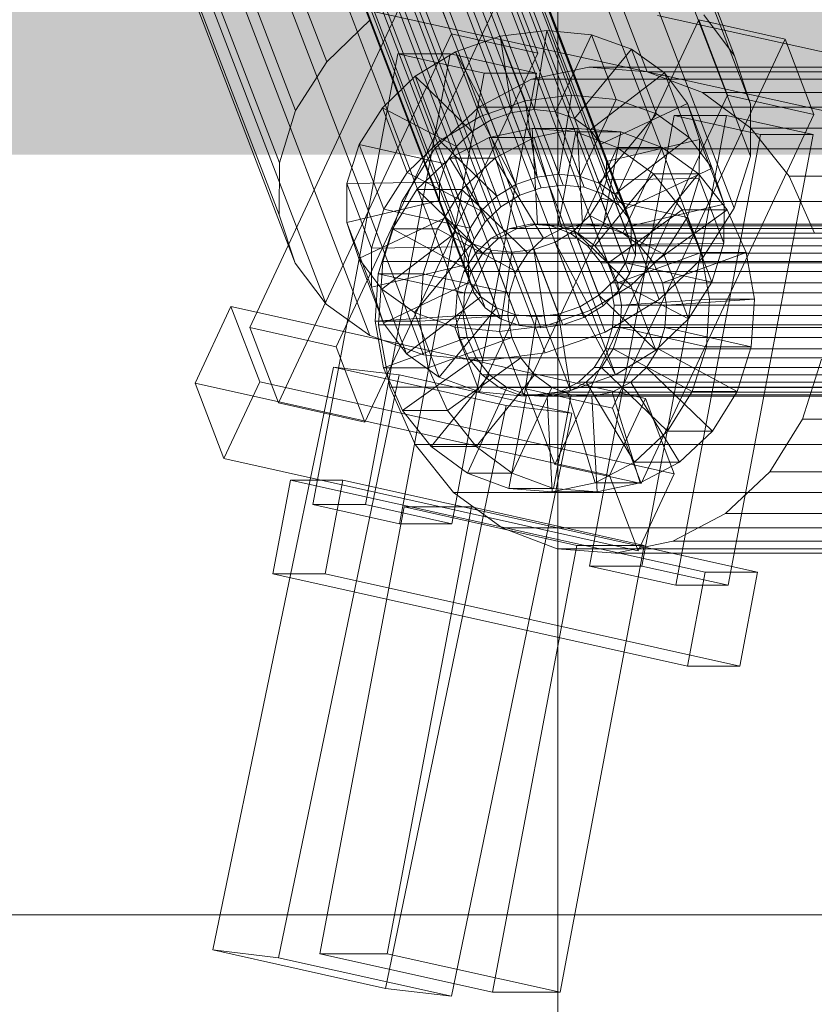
# Model space of a CAD drawing. Header units: millimetres. Extents: x -4738 to 65662, y -68080 to 6847.
# Tile 946 of 1056: x 26874 to 26957, y 616 to 719. Entities that reach past the tile are written whole.
import ezdxf

# ---------------------------------------------------------------- set-up
doc = ezdxf.new("R2010")
doc.units = ezdxf.units.MM
for name, color, linetype, lineweight in [('COTAS_P', 1, 'Continuous', 0), ('lateral_bajante_movil', 7, 'Continuous', 0), ('lateral_C10', 7, 'Continuous', 0)]:
    doc.layers.add(name, color=color, linetype=linetype, lineweight=lineweight)
doc.dimstyles.new('R19_100', dxfattribs={"dimtxt": 250, "dimasz": 150, "dimexe": 150, "dimexo": 80, "dimgap": 100, "dimtad": 1, "dimtih": 1, "dimtoh": 1, "dimdsep": 46, "dimcen": 0.09, "dimadec": 0, "dimazin": 0, "dimtfac": 1, "dimtdec": 4, "dimtofl": 0, "dimtmove": 0, "dimatfit": 3, "dimfxl": 1, "dimtolj": 1, "dimtzin": 0, "dimarcsym": 0})

# ---------------------------------------------------------------- blocks, each defined once
blk = doc.blocks.new('DIM_R31_9')
at = {"layer": 'COTAS_P'}
for p, q in [((26750.07, 1241), (27150.07, 1241)), ((27150.07, 1241), (27105.07, 1091)), ((27150.07, 0), (27150.07, 1241)), ((27150.07, 1241), (27195.07, 1091)), ((27150.07, 0), (27105.07, 150)), ((27150.07, 0), (27195.07, 150)), ((26750.07, 0), (27150.07, 0))]:
    blk.add_line(p, q, dxfattribs=at)
blk.add_text('1241 P', height=250, rotation=90, dxfattribs=at).set_placement((27050.07, 620.5))
blk = doc.blocks.new('DIM_R31_31')
at = {"layer": 'COTAS_P'}
for p, q in [((26795.07, 1320), (27495.07, 1320)), ((27495.07, 1320), (27450.07, 1170)), ((27495.07, 0), (27495.07, 1320)), ((27495.07, 1320), (27540.07, 1170)), ((27495.07, 0), (27450.07, 150)), ((27495.07, 0), (27540.07, 150)), ((26795.07, 0), (27495.07, 0))]:
    blk.add_line(p, q, dxfattribs=at)
blk.add_text('1320 P', height=250, rotation=90, dxfattribs=at).set_placement((27395.07, 660))

msp = doc.modelspace()

# ---------------------------------------------------------------- linework, layer by layer
at = {"layer": 'lateral_bajante_movil'}
msp.add_line((26930.067, 1096.179), (26930.067, 225), dxfattribs=at)
at = {"layer": 'lateral_C10'}
for p, q in [((26055.345, 908.204), (26939.398, 713.221)), ((26928.338, 701.111), (26872.213, 847.821)), ((26930.632, 701.397), (26874.508, 848.107)), ((26932.847, 701.176), (26876.723, 847.887)), ((26926.12, 700.337), (26869.996, 847.047)), ((26934.832, 700.463), (26878.707, 847.173)), ((26924.13, 699.128), (26868.006, 845.838)), ((26936.45, 699.306), (26880.326, 846.017)), ((26922.504, 697.566), (26866.38, 844.277)), ((26937.593, 697.785), (26881.468, 844.496)), ((26938.181, 696.003), (26882.057, 842.713)), ((26865.228, 842.469), (26921.352, 695.759)), ((26905.95, 714.266), (26857.567, 840.741)), ((26920.753, 693.828), (26864.629, 840.539)), ((26938.176, 694.081), (26882.052, 840.791)), ((26948.534, 714.883), (26900.151, 841.358)), ((26920.748, 691.906), (26864.623, 838.617)), ((26937.577, 692.15), (26881.453, 838.861)), ((26921.336, 690.124), (26865.212, 836.834)), ((26936.425, 690.343), (26880.301, 837.053)), ((26854.316, 835.639), (26902.699, 709.165)), ((26934.799, 688.781), (26878.674, 835.492)), ((26950.195, 709.853), (26901.812, 836.328)), ((26922.479, 688.603), (26866.355, 835.313)), ((26924.098, 687.446), (26867.973, 834.156)), ((26926.082, 686.733), (26869.958, 833.443)), ((26930.591, 686.798), (26874.467, 833.509)), ((26932.809, 687.572), (26876.685, 834.283)), ((26928.297, 686.512), (26872.172, 833.222)), ((26950.18, 704.429), (26901.797, 830.903)), ((26901.008, 703.716), (26852.625, 830.191)), ((26948.489, 698.98), (26900.106, 825.455)), ((26900.993, 698.292), (26852.61, 824.766)), ((26945.238, 693.879), (26896.855, 820.353)), ((26902.654, 693.262), (26854.271, 819.736)), ((26940.648, 689.472), (26892.265, 815.947)), ((26905.879, 688.968), (26857.496, 815.443)), ((26910.447, 685.704), (26862.064, 812.178)), ((26935.033, 686.06), (26886.65, 812.535)), ((26916.047, 683.692), (26867.664, 810.166)), ((26928.774, 683.876), (26880.391, 810.351)), ((26922.298, 683.068), (26873.915, 809.543)), ((26939.398, 713.221), (26913.594, 780.674)), ((26915.954, 725.051), (26897.914, 686.536)), ((26918.965, 717.182), (26915.954, 725.051)), ((26906.928, 684.531), (26924.968, 723.047)), ((26924.968, 723.047), (26927.979, 715.177)), ((26910.539, 718.673), (26905.95, 714.266)), ((26944.799, 718.636), (26926.758, 680.121)), ((27806.234, 528.157), (26940.497, 719.101)), ((26947.809, 710.766), (26944.799, 718.636)), ((26944.799, 718.636), (26953.813, 716.631)), ((26948.534, 714.883), (26945.309, 719.177)), ((26900.924, 678.667), (26918.965, 717.182)), ((26927.979, 715.177), (26918.965, 717.182)), ((26924.075, 716.932), (26928.919, 717.536)), ((26928.919, 717.536), (26927.622, 709.266)), ((26931.5, 710.791), (26928.919, 717.536)), ((26928.919, 717.536), (26933.595, 717.07)), ((26919.393, 715.298), (26924.075, 716.932)), ((26924.075, 716.932), (26925.327, 708.98)), ((26926.656, 710.186), (26924.075, 716.932)), ((26933.595, 717.07), (26929.837, 709.046)), ((26936.176, 710.324), (26933.595, 717.07)), ((26933.595, 717.07), (26937.784, 715.564)), ((26935.772, 678.116), (26953.813, 716.631)), ((26953.813, 716.631), (26956.823, 708.762)), ((26927.979, 715.177), (26909.938, 676.662)), ((26915.193, 712.746), (26919.393, 715.298)), ((26919.393, 715.298), (26923.11, 708.206)), ((26921.974, 708.552), (26919.393, 715.298)), ((26937.784, 715.564), (26931.821, 708.333)), ((26940.365, 708.819), (26937.784, 715.564)), ((26937.784, 715.564), (26941.202, 713.123)), ((26905.95, 714.266), (26902.699, 709.165)), ((26913.374, 715.079), (26904.516, 668.054)), ((26909.987, 668.054), (26918.845, 715.079)), ((26918.845, 715.079), (26913.374, 715.079)), ((26913.374, 715.079), (26922.392, 713.075)), ((26927.863, 713.075), (26918.845, 715.079)), ((26950.195, 709.853), (26948.534, 714.883)), ((26913.535, 666.049), (26922.392, 713.075)), ((26927.863, 713.075), (26919.005, 666.049)), ((26922.392, 713.075), (26927.863, 713.075)), ((26927.317, 712.433), (26933.31, 713.691)), ((26933.31, 713.691), (26939.398, 713.221)), ((27034.905, 713.691), (26933.31, 713.691)), ((26941.202, 713.123), (26933.44, 707.176)), ((26990.195, 713.221), (26939.398, 713.221)), ((26939.398, 713.221), (27805.135, 522.277)), ((26939.398, 713.221), (26945.167, 711.055)), ((27040.993, 713.221), (26939.398, 713.221)), ((26943.782, 706.377), (26941.202, 713.123)), ((26941.202, 713.123), (26943.614, 709.911)), ((26911.76, 709.449), (26915.193, 712.746)), ((26915.193, 712.746), (26921.12, 706.997)), ((26917.773, 706), (26915.193, 712.746)), ((26921.828, 709.533), (26927.317, 712.433)), ((27028.912, 712.433), (26927.317, 712.433)), ((26945.167, 711.055), (26950.223, 707.341)), ((27046.762, 711.055), (26945.167, 711.055)), ((26926.656, 710.186), (26921.974, 708.552)), ((26931.5, 710.791), (26926.656, 710.186)), ((26927.908, 702.235), (26926.656, 710.186)), ((26929.769, 672.251), (26947.809, 710.766)), ((26930.202, 702.521), (26931.5, 710.791)), ((26936.176, 710.324), (26931.5, 710.791)), ((26932.417, 702.3), (26936.176, 710.324)), ((26940.365, 708.819), (26936.176, 710.324)), ((26956.823, 708.762), (26947.809, 710.766)), ((26902.699, 709.165), (26901.008, 703.716)), ((26909.328, 705.633), (26911.76, 709.449)), ((26911.76, 709.449), (26919.494, 705.436)), ((26914.34, 702.704), (26911.76, 709.449)), ((26917.217, 705.188), (26921.828, 709.533)), ((27023.423, 709.533), (26921.828, 709.533)), ((26925.327, 708.98), (26923.11, 708.206)), ((26927.622, 709.266), (26925.327, 708.98)), ((26925.327, 708.98), (26927.908, 702.235)), ((26927.622, 709.266), (26930.202, 702.521)), ((26929.837, 709.046), (26927.622, 709.266)), ((26929.837, 709.046), (26932.417, 702.3)), ((26931.821, 708.333), (26929.837, 709.046)), ((26943.614, 709.911), (26934.582, 705.655)), ((26946.194, 703.166), (26943.614, 709.911)), ((26943.614, 709.911), (26944.856, 706.148)), ((26950.18, 704.429), (26950.195, 709.853)), ((26921.974, 708.552), (26917.773, 706)), ((26923.11, 708.206), (26921.12, 706.997)), ((26925.69, 701.461), (26921.974, 708.552)), ((26923.11, 708.206), (26925.69, 701.461)), ((26931.821, 708.333), (26934.402, 701.587)), ((26933.44, 707.176), (26931.821, 708.333)), ((26942.232, 708.664), (26933.374, 661.639)), ((26934.402, 701.587), (26940.365, 708.819)), ((26956.823, 708.762), (26938.782, 670.247)), ((26938.845, 661.639), (26947.703, 708.664)), ((26943.782, 706.377), (26940.365, 708.819)), ((26947.703, 708.664), (26942.232, 708.664)), ((26942.232, 708.664), (26951.25, 706.659)), ((26956.721, 706.659), (26947.703, 708.664)), ((26921.12, 706.997), (26919.494, 705.436)), ((26921.12, 706.997), (26923.7, 700.252)), ((26922.928, 706.361), (26927.411, 707.302)), ((26927.411, 707.302), (26927.962, 697.32)), ((26932.1, 707.302), (26927.411, 707.302)), ((26927.411, 707.302), (26931.965, 706.951)), ((26932.1, 707.302), (26927.617, 706.361)), ((26931.965, 706.951), (26930.12, 697.154)), ((26936.654, 706.951), (26931.965, 706.951)), ((26931.965, 706.951), (26936.28, 705.331)), ((26932.651, 697.32), (26932.1, 707.302)), ((26936.654, 706.951), (26932.1, 707.302)), ((26933.44, 707.176), (26936.02, 700.431)), ((26934.582, 705.655), (26933.44, 707.176)), ((26934.809, 697.154), (26936.654, 706.951)), ((26940.969, 705.331), (26936.654, 706.951)), ((26950.223, 707.341), (26954.222, 702.332)), ((27051.818, 707.341), (26950.223, 707.341)), ((26917.773, 706), (26914.34, 702.704)), ((26923.7, 700.252), (26917.773, 706)), ((26918.822, 704.192), (26922.928, 706.361)), ((26922.928, 706.361), (26925.839, 696.875)), ((26927.617, 706.361), (26922.928, 706.361)), ((26927.617, 706.361), (26923.511, 704.192)), ((26930.528, 696.875), (26927.617, 706.361)), ((26944.856, 706.148), (26935.171, 703.872)), ((26936.02, 700.431), (26943.782, 706.377)), ((26942.392, 659.634), (26951.25, 706.659)), ((26946.194, 703.166), (26943.782, 706.377)), ((26944.856, 706.148), (26944.845, 702.091)), ((26947.437, 699.403), (26944.856, 706.148)), ((26956.721, 706.659), (26947.863, 659.634)), ((26951.25, 706.659), (26956.721, 706.659)), ((26908.063, 701.557), (26909.328, 705.633)), ((26918.342, 703.628), (26909.328, 705.633)), ((26909.328, 705.633), (26911.908, 698.888)), ((26913.798, 699.696), (26917.217, 705.188)), ((27018.812, 705.188), (26917.217, 705.188)), ((26919.494, 705.436), (26918.342, 703.628)), ((26919.494, 705.436), (26922.074, 698.691)), ((26936.28, 705.331), (26932.164, 696.386)), ((26934.582, 705.655), (26937.163, 698.909)), ((26935.171, 703.872), (26934.582, 705.655)), ((26940.969, 705.331), (26936.28, 705.331)), ((26936.28, 705.331), (26940.062, 702.552)), ((26936.853, 696.386), (26940.969, 705.331)), ((26944.751, 702.552), (26940.969, 705.331)), ((26915.373, 700.942), (26918.822, 704.192)), ((26918.822, 704.192), (26923.894, 695.847)), ((26923.511, 704.192), (26918.822, 704.192)), ((26923.511, 704.192), (26920.062, 700.942)), ((26928.583, 695.847), (26923.511, 704.192)), ((26935.166, 701.95), (26935.171, 703.872)), ((26935.171, 703.872), (26937.751, 697.127)), ((26948.489, 698.98), (26950.18, 704.429)), ((26901.008, 703.716), (26900.993, 698.292)), ((26918.342, 703.628), (26917.743, 701.698)), ((26920.922, 696.883), (26918.342, 703.628)), ((26937.163, 698.909), (26946.194, 703.166)), ((26947.437, 699.403), (26946.194, 703.166)), ((26914.34, 702.704), (26911.908, 698.888)), ((26922.074, 698.691), (26914.34, 702.704)), ((26925.69, 701.461), (26927.908, 702.235)), ((26927.908, 702.235), (26930.202, 702.521)), ((26930.202, 702.521), (26932.417, 702.3)), ((26932.417, 702.3), (26934.402, 701.587)), ((26940.062, 702.552), (26933.955, 695.07)), ((26934.567, 700.02), (26935.166, 701.95)), ((26944.845, 702.091), (26935.166, 701.95)), ((26935.166, 701.95), (26937.746, 695.205)), ((26938.644, 695.07), (26944.751, 702.552)), ((26944.751, 702.552), (26940.062, 702.552)), ((26940.062, 702.552), (26943.054, 698.805)), ((26944.845, 702.091), (26943.58, 698.015)), ((26947.743, 698.805), (26944.751, 702.552)), ((26947.426, 695.345), (26944.845, 702.091)), ((26954.222, 702.332), (26956.891, 696.369)), ((27055.817, 702.332), (26954.222, 702.332)), ((26908.052, 697.5), (26908.063, 701.557)), ((26908.063, 701.557), (26917.743, 701.698)), ((26910.643, 694.812), (26908.063, 701.557)), ((26912.816, 696.833), (26915.373, 700.942)), ((26915.373, 700.942), (26922.26, 694.308)), ((26920.062, 700.942), (26915.373, 700.942)), ((26920.062, 700.942), (26917.505, 696.833)), ((26917.743, 701.698), (26917.737, 699.776)), ((26917.743, 701.698), (26920.323, 694.952)), ((26926.949, 694.308), (26920.062, 700.942)), ((26923.7, 700.252), (26925.69, 701.461)), ((26928.338, 701.111), (26926.12, 700.337)), ((26930.632, 701.397), (26928.338, 701.111)), ((26932.847, 701.176), (26930.632, 701.397)), ((26934.832, 700.463), (26932.847, 701.176)), ((26934.402, 701.587), (26936.02, 700.431)), ((26908.052, 697.5), (26917.737, 699.776)), ((26917.737, 699.776), (26918.326, 697.993)), ((26917.737, 699.776), (26920.318, 693.03)), ((26922.074, 698.691), (26923.7, 700.252)), ((26926.12, 700.337), (26924.13, 699.128)), ((26933.415, 698.212), (26934.567, 700.02)), ((26943.58, 698.015), (26934.567, 700.02)), ((26934.567, 700.02), (26937.147, 693.274)), ((26936.45, 699.306), (26934.832, 700.463)), ((26936.02, 700.431), (26937.163, 698.909)), ((26911.908, 698.888), (26910.643, 694.812)), ((26911.805, 693.428), (26913.798, 699.696)), ((26911.908, 698.888), (26920.922, 696.883)), ((27015.393, 699.696), (26913.798, 699.696)), ((26920.922, 696.883), (26922.074, 698.691)), ((26924.13, 699.128), (26922.504, 697.566)), ((26943.054, 698.805), (26935.372, 693.295)), ((26937.593, 697.785), (26936.45, 699.306)), ((26937.163, 698.909), (26937.751, 697.127)), ((26937.751, 697.127), (26947.437, 699.403)), ((26940.061, 693.295), (26947.743, 698.805)), ((26947.743, 698.805), (26943.054, 698.805)), ((26943.054, 698.805), (26945.051, 694.345)), ((26945.238, 693.879), (26948.489, 698.98)), ((26947.426, 695.345), (26947.437, 699.403)), ((26949.74, 694.345), (26947.743, 698.805)), ((26900.993, 698.292), (26902.654, 693.262)), ((26909.294, 693.737), (26918.326, 697.993)), ((26918.326, 697.993), (26919.468, 696.472)), ((26918.326, 697.993), (26920.906, 691.248)), ((26931.788, 696.651), (26933.415, 698.212)), ((26941.149, 694.199), (26933.415, 698.212)), ((26933.415, 698.212), (26935.995, 691.467)), ((26938.181, 696.003), (26937.593, 697.785)), ((26943.58, 698.015), (26941.149, 694.199)), ((26946.161, 691.27), (26943.58, 698.015)), ((26909.294, 693.737), (26908.052, 697.5)), ((26910.632, 690.755), (26908.052, 697.5)), ((26911.324, 692.145), (26912.816, 696.833)), ((26912.816, 696.833), (26921.049, 692.361)), ((26917.505, 696.833), (26912.816, 696.833)), ((26917.505, 696.833), (26916.013, 692.145)), ((26925.738, 692.361), (26917.505, 696.833)), ((26920.323, 694.952), (26920.922, 696.883)), ((26922.504, 697.566), (26921.352, 695.759)), ((26923.113, 695.847), (26925.057, 696.875)), ((26925.839, 696.875), (26923.894, 695.847)), ((26925.057, 696.875), (26927.181, 697.32)), ((27040.719, 696.875), (26925.057, 696.875)), ((26927.962, 697.32), (26925.839, 696.875)), ((26925.839, 696.875), (26930.528, 696.875)), ((26927.181, 697.32), (26929.338, 697.154)), ((27042.843, 697.32), (26927.181, 697.32)), ((26927.962, 697.32), (26932.651, 697.32)), ((26930.12, 697.154), (26927.962, 697.32)), ((26928.583, 695.847), (26930.528, 696.875)), ((26929.338, 697.154), (26931.382, 696.386)), ((27045, 697.154), (26929.338, 697.154)), ((26929.799, 695.442), (26931.788, 696.651)), ((26930.12, 697.154), (26934.809, 697.154)), ((26932.164, 696.386), (26930.12, 697.154)), ((26930.528, 696.875), (26932.651, 697.32)), ((26937.715, 690.902), (26931.788, 696.651)), ((26931.788, 696.651), (26934.369, 689.905)), ((26932.651, 697.32), (26934.809, 697.154)), ((26934.809, 697.154), (26936.853, 696.386)), ((26937.751, 697.127), (26937.746, 695.205)), ((26911.706, 690.525), (26919.468, 696.472)), ((26919.468, 696.472), (26921.087, 695.315)), ((26919.468, 696.472), (26922.049, 689.727)), ((26921.352, 695.759), (26920.753, 693.828)), ((26921.479, 694.308), (26923.113, 695.847)), ((26923.894, 695.847), (26922.26, 694.308)), ((27038.774, 695.847), (26923.113, 695.847)), ((26923.894, 695.847), (26928.583, 695.847)), ((26926.949, 694.308), (26928.583, 695.847)), ((26931.382, 696.386), (26933.174, 695.07)), ((27047.044, 696.386), (26931.382, 696.386)), ((26932.164, 696.386), (26936.853, 696.386)), ((26933.955, 695.07), (26932.164, 696.386)), ((26936.853, 696.386), (26938.644, 695.07)), ((26938.176, 694.081), (26938.181, 696.003)), ((26910.643, 694.812), (26910.632, 690.755)), ((26920.323, 694.952), (26910.643, 694.812)), ((26915.124, 688.084), (26921.087, 695.315)), ((26919.313, 686.578), (26923.071, 694.602)), ((26920.318, 693.03), (26920.323, 694.952)), ((26921.087, 695.315), (26923.071, 694.602)), ((26921.087, 695.315), (26923.667, 688.57)), ((26923.071, 694.602), (26925.286, 694.382)), ((26923.071, 694.602), (26925.652, 687.857)), ((26925.286, 694.382), (26927.581, 694.668)), ((26927.581, 694.668), (26929.799, 695.442)), ((26928.833, 686.716), (26927.581, 694.668)), ((26927.581, 694.668), (26930.161, 687.922)), ((26933.515, 688.35), (26929.799, 695.442)), ((26929.799, 695.442), (26932.379, 688.696)), ((26933.174, 695.07), (26934.591, 693.295)), ((27048.835, 695.07), (26933.174, 695.07)), ((26933.955, 695.07), (26938.644, 695.07)), ((26935.372, 693.295), (26933.955, 695.07)), ((26937.746, 695.205), (26937.147, 693.274)), ((26937.746, 695.205), (26947.426, 695.345)), ((26938.644, 695.07), (26940.061, 693.295)), ((26946.161, 691.27), (26947.426, 695.345)), ((26911.706, 690.525), (26909.294, 693.737)), ((26911.875, 686.992), (26909.294, 693.737)), ((26920.267, 692.361), (26921.479, 694.308)), ((26920.753, 693.828), (26920.748, 691.906)), ((26922.26, 694.308), (26921.049, 692.361)), ((27037.14, 694.308), (26921.479, 694.308)), ((26922.26, 694.308), (26926.949, 694.308)), ((26923.989, 686.112), (26925.286, 694.382)), ((26925.286, 694.382), (26927.867, 687.636)), ((26925.738, 692.361), (26926.949, 694.308)), ((26945.051, 694.345), (26936.318, 691.182)), ((26937.577, 692.15), (26938.176, 694.081)), ((26941.149, 694.199), (26937.715, 690.902)), ((26940.648, 689.472), (26945.238, 693.879)), ((26941.007, 691.182), (26949.74, 694.345)), ((26943.729, 687.454), (26941.149, 694.199)), ((26949.74, 694.345), (26945.051, 694.345)), ((26945.051, 694.345), (26945.917, 689.475)), ((26950.606, 689.475), (26949.74, 694.345)), ((26902.654, 693.262), (26905.879, 688.968)), ((26920.318, 693.03), (26910.632, 690.755)), ((26911.372, 686.814), (26911.805, 693.428)), ((26911.805, 693.428), (27013.399, 693.428)), ((26920.906, 691.248), (26920.318, 693.03)), ((26934.591, 693.295), (26935.537, 691.182)), ((27050.252, 693.295), (26934.591, 693.295)), ((26935.372, 693.295), (26940.061, 693.295)), ((26936.318, 691.182), (26935.372, 693.295)), ((26937.147, 693.274), (26935.995, 691.467)), ((26937.147, 693.274), (26946.161, 691.27)), ((26940.061, 693.295), (26941.007, 691.182)), ((26911.001, 687.198), (26911.324, 692.145)), ((26920.342, 690.141), (26911.324, 692.145)), ((26911.324, 692.145), (26916.013, 692.145)), ((26916.013, 692.145), (26915.69, 687.198)), ((26916.013, 692.145), (26925.031, 690.141)), ((26919.561, 690.141), (26920.267, 692.361)), ((27035.929, 692.361), (26920.267, 692.361)), ((26921.049, 692.361), (26920.342, 690.141)), ((26920.748, 691.906), (26921.336, 690.124)), ((26921.049, 692.361), (26925.738, 692.361)), ((26925.031, 690.141), (26925.738, 692.361)), ((26936.425, 690.343), (26937.577, 692.15)), ((26910.632, 690.755), (26911.875, 686.992)), ((26915.124, 688.084), (26911.706, 690.525)), ((26914.287, 683.78), (26911.706, 690.525)), ((26920.906, 691.248), (26911.875, 686.992)), ((26922.049, 689.727), (26920.906, 691.248)), ((26937.715, 690.902), (26933.515, 688.35)), ((26935.995, 691.467), (26934.369, 689.905)), ((26935.537, 691.182), (26935.947, 688.876)), ((27051.198, 691.182), (26935.537, 691.182)), ((26935.995, 691.467), (26943.729, 687.454)), ((26936.318, 691.182), (26941.007, 691.182)), ((26936.728, 688.876), (26936.318, 691.182)), ((26940.296, 684.157), (26937.715, 690.902)), ((26941.007, 691.182), (26941.417, 688.876)), ((26943.729, 687.454), (26946.161, 691.27)), ((26922.049, 689.727), (26914.287, 683.78)), ((26919.408, 687.797), (26919.561, 690.141)), ((26919.561, 690.141), (27035.223, 690.141)), ((26920.342, 690.141), (26920.189, 687.797)), ((26925.031, 690.141), (26920.342, 690.141)), ((26921.336, 690.124), (26922.479, 688.603)), ((26923.667, 688.57), (26922.049, 689.727)), ((26924.878, 687.797), (26925.031, 690.141)), ((26934.369, 689.905), (26932.379, 688.696)), ((26934.369, 689.905), (26940.296, 684.157)), ((26934.799, 688.781), (26936.425, 690.343)), ((26935.033, 686.06), (26940.648, 689.472)), ((26945.917, 689.475), (26936.728, 688.876)), ((26941.417, 688.876), (26950.606, 689.475)), ((26945.917, 689.475), (26945.593, 684.527)), ((26950.606, 689.475), (26945.917, 689.475)), ((26950.282, 684.527), (26950.606, 689.475)), ((26895.961, 688.742), (26892.203, 680.718)), ((26898.972, 680.873), (26895.961, 688.742)), ((26895.961, 688.742), (26939.228, 679.12)), ((26905.879, 688.968), (26910.447, 685.704)), ((26923.667, 688.57), (26917.704, 681.338)), ((26922.479, 688.603), (26924.098, 687.446)), ((26925.652, 687.857), (26923.667, 688.57)), ((26932.379, 688.696), (26930.161, 687.922)), ((26932.379, 688.696), (26936.095, 681.605)), ((26932.809, 687.572), (26934.799, 688.781)), ((26935.947, 688.876), (26935.793, 686.532)), ((27051.609, 688.876), (26935.947, 688.876)), ((26936.575, 686.532), (26936.728, 688.876)), ((26936.728, 688.876), (26941.417, 688.876)), ((26941.417, 688.876), (26941.264, 686.532)), ((26911.001, 687.198), (26920.189, 687.797)), ((26919.313, 686.578), (26915.124, 688.084)), ((26917.704, 681.338), (26915.124, 688.084)), ((26924.878, 687.797), (26915.69, 687.198)), ((26919.818, 685.49), (26919.408, 687.797)), ((27035.069, 687.797), (26919.408, 687.797)), ((26920.189, 687.797), (26920.599, 685.49)), ((26920.189, 687.797), (26924.878, 687.797)), ((26925.652, 687.857), (26921.893, 679.833)), ((26924.098, 687.446), (26926.082, 686.733)), ((26925.288, 685.49), (26924.878, 687.797)), ((26927.867, 687.636), (26925.652, 687.857)), ((26927.867, 687.636), (26926.569, 679.367)), ((26930.161, 687.922), (26927.867, 687.636)), ((26933.515, 688.35), (26928.833, 686.716)), ((26930.161, 687.922), (26931.413, 679.971)), ((26930.591, 686.798), (26932.809, 687.572)), ((26936.095, 681.605), (26933.515, 688.35)), ((26940.296, 684.157), (26943.729, 687.454)), ((26906.928, 684.531), (26897.914, 686.536)), ((26897.914, 686.536), (26900.924, 678.667)), ((26911.867, 682.328), (26911.001, 687.198)), ((26915.69, 687.198), (26911.001, 687.198)), ((26912.53, 680.304), (26911.372, 686.814)), ((27012.967, 686.814), (26911.372, 686.814)), ((26911.875, 686.992), (26914.287, 683.78)), ((26915.69, 687.198), (26916.556, 682.328)), ((26923.989, 686.112), (26919.313, 686.578)), ((26921.893, 679.833), (26919.313, 686.578)), ((26928.833, 686.716), (26923.989, 686.112)), ((26926.082, 686.733), (26928.297, 686.512)), ((26928.297, 686.512), (26930.591, 686.798)), ((26931.413, 679.971), (26928.833, 686.716)), ((26935.793, 686.532), (26935.087, 684.311)), ((27051.455, 686.532), (26935.793, 686.532)), ((26935.869, 684.311), (26936.575, 686.532)), ((26945.593, 684.527), (26936.575, 686.532)), ((26936.575, 686.532), (26941.264, 686.532)), ((26941.264, 686.532), (26940.558, 684.311)), ((26941.264, 686.532), (26950.282, 684.527)), ((26910.447, 685.704), (26916.047, 683.692)), ((26911.867, 682.328), (26920.599, 685.49)), ((26925.288, 685.49), (26916.556, 682.328)), ((26920.764, 683.377), (26919.818, 685.49)), ((27035.48, 685.49), (26919.818, 685.49)), ((26920.599, 685.49), (26921.545, 683.377)), ((26920.599, 685.49), (26925.288, 685.49)), ((26926.569, 679.367), (26923.989, 686.112)), ((26926.234, 683.377), (26925.288, 685.49)), ((26928.774, 683.876), (26935.033, 686.06)), ((26909.938, 676.662), (26906.928, 684.531)), ((26935.087, 684.311), (26933.876, 682.365)), ((26934.657, 682.365), (26935.869, 684.311)), ((27050.749, 684.311), (26935.087, 684.311)), ((26944.102, 679.839), (26935.869, 684.311)), ((26935.869, 684.311), (26940.558, 684.311)), ((26940.558, 684.311), (26939.346, 682.365)), ((26940.558, 684.311), (26948.791, 679.839)), ((26945.593, 684.527), (26944.102, 679.839)), ((26950.282, 684.527), (26945.593, 684.527)), ((26948.791, 679.839), (26950.282, 684.527)), ((26913.864, 677.868), (26921.545, 683.377)), ((26914.287, 683.78), (26917.704, 681.338)), ((26916.047, 683.692), (26922.298, 683.068)), ((26926.234, 683.377), (26918.553, 677.868)), ((26922.181, 681.603), (26920.764, 683.377)), ((27036.425, 683.377), (26920.764, 683.377)), ((26921.545, 683.377), (26922.962, 681.603)), ((26921.545, 683.377), (26926.234, 683.377)), ((26922.298, 683.068), (26928.774, 683.876)), ((26927.651, 681.603), (26926.234, 683.377)), ((26936.095, 681.605), (26940.296, 684.157)), ((26906.645, 682.408), (26894.064, 621.581)), ((26906.645, 682.408), (26924.681, 678.398)), ((26913.518, 681.595), (26906.645, 682.408)), ((26913.864, 677.868), (26911.867, 682.328)), ((26916.556, 682.328), (26911.867, 682.328)), ((26916.556, 682.328), (26918.553, 677.868)), ((26933.876, 682.365), (26932.242, 680.826)), ((26933.023, 680.826), (26934.657, 682.365)), ((27049.537, 682.365), (26933.876, 682.365)), ((26941.544, 675.73), (26934.657, 682.365)), ((26934.657, 682.365), (26939.346, 682.365)), ((26939.346, 682.365), (26937.712, 680.826)), ((26939.346, 682.365), (26946.233, 675.73)), ((26957.617, 683.244), (26955.623, 676.977)), ((26900.937, 620.767), (26913.518, 681.595)), ((26931.554, 677.584), (26913.518, 681.595)), ((26916.855, 674.12), (26922.962, 681.603)), ((26917.704, 681.338), (26921.893, 679.833)), ((26927.651, 681.603), (26921.544, 674.12)), ((26923.972, 680.287), (26922.181, 681.603)), ((27037.842, 681.603), (26922.181, 681.603)), ((26922.962, 681.603), (26924.754, 680.287)), ((26922.962, 681.603), (26927.651, 681.603)), ((26929.443, 680.287), (26927.651, 681.603)), ((26931.413, 679.971), (26936.095, 681.605)), ((26935.469, 671.096), (26892.203, 680.718)), ((26892.203, 680.718), (26895.213, 672.849)), ((26895.213, 672.849), (26898.972, 680.873)), ((26942.238, 671.25), (26898.972, 680.873)), ((26915.199, 674.341), (26912.53, 680.304)), ((27014.125, 680.304), (26912.53, 680.304)), ((26920.637, 671.342), (26924.754, 680.287)), ((26926.016, 679.519), (26923.972, 680.287)), ((27039.634, 680.287), (26923.972, 680.287)), ((26924.754, 680.287), (26926.798, 679.519)), ((26924.754, 680.287), (26929.443, 680.287)), ((26929.443, 680.287), (26925.326, 671.342)), ((26931.487, 679.519), (26929.443, 680.287)), ((26932.242, 680.826), (26930.297, 679.798)), ((26931.078, 679.798), (26933.023, 680.826)), ((27047.904, 680.826), (26932.242, 680.826)), ((26938.095, 672.481), (26933.023, 680.826)), ((26933.023, 680.826), (26937.712, 680.826)), ((26937.712, 680.826), (26935.767, 679.798)), ((26937.712, 680.826), (26942.784, 672.481)), ((26921.893, 679.833), (26926.569, 679.367)), ((26924.952, 669.722), (26926.798, 679.519)), ((26928.174, 679.353), (26926.016, 679.519)), ((27041.678, 679.519), (26926.016, 679.519)), ((26926.569, 679.367), (26931.413, 679.971)), ((26935.772, 678.116), (26926.758, 680.121)), ((26926.758, 680.121), (26929.769, 672.251)), ((26926.798, 679.519), (26928.955, 679.353)), ((26926.798, 679.519), (26931.487, 679.519)), ((26930.297, 679.798), (26928.174, 679.353)), ((27043.835, 679.353), (26928.174, 679.353)), ((26928.955, 679.353), (26931.078, 679.798)), ((26929.507, 669.371), (26928.955, 679.353)), ((26928.955, 679.353), (26933.644, 679.353)), ((26931.487, 679.519), (26929.641, 669.722)), ((27045.959, 679.798), (26930.297, 679.798)), ((26933.989, 670.311), (26931.078, 679.798)), ((26931.078, 679.798), (26935.767, 679.798)), ((26933.644, 679.353), (26931.487, 679.519)), ((26935.767, 679.798), (26933.644, 679.353)), ((26933.644, 679.353), (26934.196, 669.371)), ((26935.767, 679.798), (26938.678, 670.311)), ((26944.102, 679.839), (26941.544, 675.73)), ((26948.791, 679.839), (26944.102, 679.839)), ((26946.233, 675.73), (26948.791, 679.839)), ((26900.924, 678.667), (26909.938, 676.662)), ((26912.1, 617.57), (26924.681, 678.398)), ((26924.681, 678.398), (26931.554, 677.584)), ((26935.469, 671.096), (26939.228, 679.12)), ((26939.228, 679.12), (26942.238, 671.25)), ((26916.855, 674.12), (26913.864, 677.868)), ((26918.553, 677.868), (26913.864, 677.868)), ((26918.553, 677.868), (26921.544, 674.12)), ((26918.973, 616.756), (26931.554, 677.584)), ((26938.782, 670.247), (26935.772, 678.116)), ((26955.623, 676.977), (26952.204, 671.484)), ((27057.218, 676.977), (26955.623, 676.977)), ((26941.544, 675.73), (26938.095, 672.481)), ((26946.233, 675.73), (26941.544, 675.73)), ((26942.784, 672.481), (26946.233, 675.73)), ((26919.198, 669.332), (26915.199, 674.341)), ((27016.794, 674.341), (26915.199, 674.341)), ((26920.637, 671.342), (26916.855, 674.12)), ((26921.544, 674.12), (26916.855, 674.12)), ((26921.544, 674.12), (26925.326, 671.342)), ((26895.213, 672.849), (26938.48, 663.226)), ((26929.769, 672.251), (26938.782, 670.247)), ((26938.095, 672.481), (26933.989, 670.311)), ((26942.784, 672.481), (26938.095, 672.481)), ((26938.678, 670.311), (26942.784, 672.481)), ((26924.952, 669.722), (26920.637, 671.342)), ((26925.326, 671.342), (26920.637, 671.342)), ((26925.326, 671.342), (26929.641, 669.722)), ((26938.48, 663.226), (26935.469, 671.096)), ((26942.238, 671.25), (26938.48, 663.226)), ((26952.204, 671.484), (26947.593, 667.14)), ((27053.799, 671.484), (26952.204, 671.484)), ((26902.18, 670.615), (26900.335, 660.818)), ((26907.651, 670.615), (26902.18, 670.615)), ((26902.18, 670.615), (26945.467, 660.992)), ((26905.805, 660.818), (26907.651, 670.615)), ((26950.937, 660.992), (26907.651, 670.615)), ((26933.989, 670.311), (26929.507, 669.371)), ((26938.678, 670.311), (26933.989, 670.311)), ((26934.196, 669.371), (26938.678, 670.311)), ((26924.255, 665.618), (26919.198, 669.332)), ((27020.793, 669.332), (26919.198, 669.332)), ((26929.507, 669.371), (26924.952, 669.722)), ((26929.641, 669.722), (26924.952, 669.722)), ((26934.196, 669.371), (26929.507, 669.371)), ((26929.641, 669.722), (26934.196, 669.371)), ((26913.535, 666.049), (26904.516, 668.054)), ((26904.516, 668.054), (26909.987, 668.054)), ((26909.987, 668.054), (26919.005, 666.049)), ((26914.024, 667.808), (26905.24, 621.174)), ((26912.273, 621.174), (26921.057, 667.808)), ((26914.024, 667.808), (26932.06, 663.799)), ((26921.057, 667.808), (26914.024, 667.808)), ((26939.094, 663.799), (26921.057, 667.808)), ((26947.593, 667.14), (26942.104, 664.24)), ((27049.188, 667.14), (26947.593, 667.14)), ((26919.005, 666.049), (26913.535, 666.049)), ((26930.023, 663.452), (26924.255, 665.618)), ((27025.849, 665.618), (26924.255, 665.618)), ((26923.276, 617.165), (26932.06, 663.799)), ((26930.31, 617.165), (26939.094, 663.799)), ((26932.06, 663.799), (26939.094, 663.799)), ((26942.104, 664.24), (26936.112, 662.982)), ((27043.699, 664.24), (26942.104, 664.24)), ((26936.112, 662.982), (26930.023, 663.452)), ((27031.618, 663.452), (26930.023, 663.452)), ((27037.706, 662.982), (26936.112, 662.982)), ((26943.622, 651.195), (26900.335, 660.818)), ((26900.335, 660.818), (26905.805, 660.818)), ((26905.805, 660.818), (26949.092, 651.195)), ((26942.392, 659.634), (26933.374, 661.639)), ((26933.374, 661.639), (26938.845, 661.639)), ((26938.845, 661.639), (26947.863, 659.634)), ((26943.622, 651.195), (26945.467, 660.992)), ((26945.467, 660.992), (26950.937, 660.992)), ((26950.937, 660.992), (26949.092, 651.195)), ((26947.863, 659.634), (26942.392, 659.634)), ((26949.092, 651.195), (26943.622, 651.195)), ((27115.827, 625.242), (26783.69, 625.242)), ((26894.064, 621.581), (26900.937, 620.767)), ((26912.1, 617.57), (26894.064, 621.581)), ((26900.937, 620.767), (26918.973, 616.756)), ((26905.24, 621.174), (26912.273, 621.174)), ((26923.276, 617.165), (26905.24, 621.174)), ((26912.273, 621.174), (26930.31, 617.165)), ((26918.973, 616.756), (26912.1, 617.57)), ((26930.31, 617.165), (26923.276, 617.165))]:
    msp.add_line(p, q, dxfattribs=at)

# ---------------------------------------------------------------- dimensions: what is measured, and where the dimension line sits
at = {"layer": 'COTAS_P'}
for p1, p2, distance, picture, middle in [((26795.067, 0), (26795.067, 1320), -700, 'DIM_R31_31', (27495.067, 660)), ((26750.067, 0), (26750.067, 1241), -400, 'DIM_R31_9', (27150.067, 620.5))]:
    dim = msp.add_aligned_dim(p1=p1, p2=p2, distance=distance, text='<> P', dimstyle='R19_100', dxfattribs=at)
    dim.commit()
    dim.dimension.update_dxf_attribs({"geometry": picture, "text_midpoint": middle})

doc.saveas('drawing.dxf')
